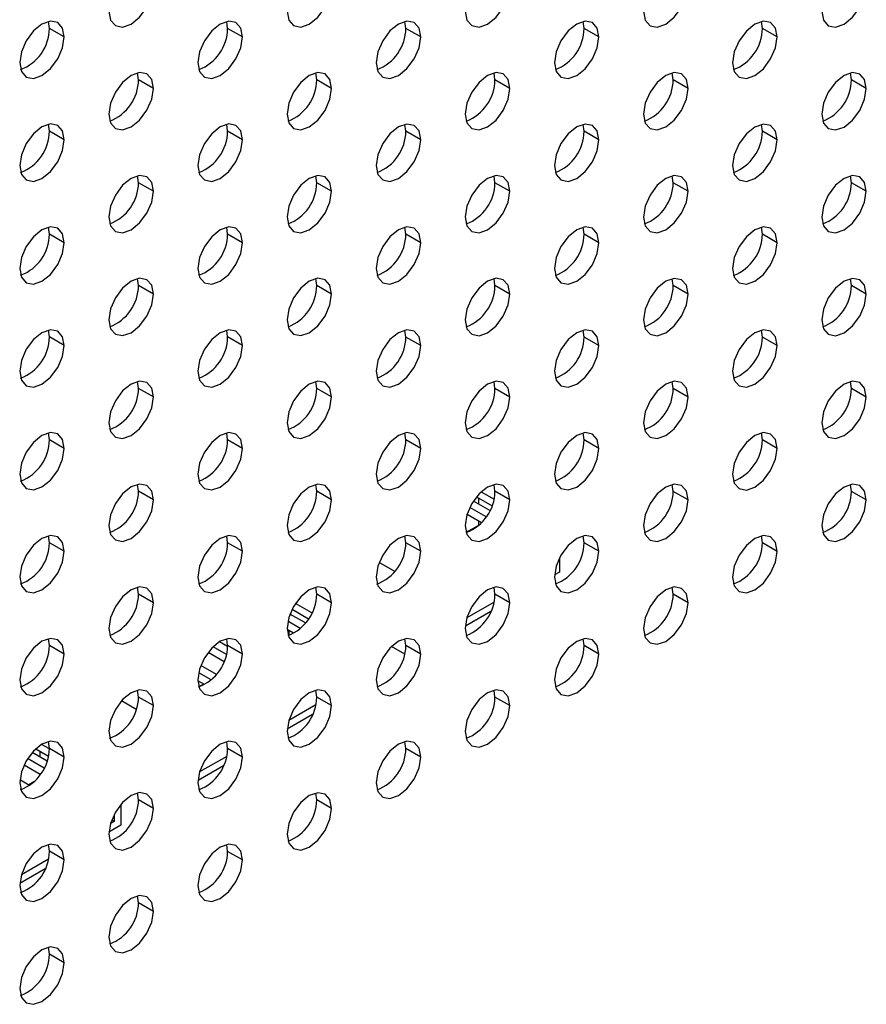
# Model space of a CAD drawing. Header units: millimetres. Extents: x 0 to 1118, y 0 to 864.
# Tile 387 of 438: x 1032.37 to 1036.4, y 671.23 to 675.92. Entities that reach past the tile are written whole.
import ezdxf

# ---------------------------------------------------------------- set-up
doc = ezdxf.new("R2010")
doc.units = ezdxf.units.MM

msp = doc.modelspace()

# ---------------------------------------------------------------- linework, layer by layer
at = {"color": 7, "linetype": 'Continuous', "lineweight": 25}
for p, q in [((1032.5092, 675.8801), (1032.5046, 675.913)), ((1033.3577, 675.88), (1033.3531, 675.9129)), ((1034.2062, 675.8799), (1034.2016, 675.9128)), ((1035.0547, 675.8798), (1035.0502, 675.9127)), ((1035.9033, 675.8797), (1035.8987, 675.9127)), ((1032.5799, 675.8392), (1032.5092, 675.8801)), ((1033.4284, 675.8392), (1033.3577, 675.88)), ((1034.2769, 675.8391), (1034.2062, 675.8799)), ((1035.1255, 675.839), (1035.0547, 675.8798)), ((1035.974, 675.8389), (1035.9033, 675.8797)), ((1032.9334, 675.6351), (1032.9289, 675.668)), ((1033.0041, 675.5942), (1032.9334, 675.6351)), ((1033.782, 675.635), (1033.7774, 675.6679)), ((1033.8527, 675.5942), (1033.782, 675.635)), ((1034.6305, 675.6349), (1034.6259, 675.6678)), ((1034.7012, 675.5941), (1034.6305, 675.6349)), ((1035.479, 675.6348), (1035.4744, 675.6677)), ((1035.5497, 675.594), (1035.479, 675.6348)), ((1036.3275, 675.6347), (1036.323, 675.6677)), ((1036.3982, 675.5939), (1036.3275, 675.6347)), ((1032.5092, 675.3901), (1032.5046, 675.4231)), ((1032.5799, 675.3493), (1032.5092, 675.3901)), ((1033.3577, 675.3901), (1033.3531, 675.423)), ((1033.4284, 675.3492), (1033.3577, 675.3901)), ((1034.2062, 675.39), (1034.2016, 675.4229)), ((1034.2769, 675.3492), (1034.2062, 675.39)), ((1035.0547, 675.3899), (1035.0502, 675.4228)), ((1035.1255, 675.3491), (1035.0547, 675.3899)), ((1035.9033, 675.3898), (1035.8987, 675.4227)), ((1035.974, 675.349), (1035.9033, 675.3898)), ((1032.9334, 675.1451), (1032.9289, 675.1781)), ((1033.782, 675.1451), (1033.7774, 675.178)), ((1034.6305, 675.145), (1034.6259, 675.1779)), ((1035.479, 675.1449), (1035.4744, 675.1778)), ((1036.3275, 675.1448), (1036.323, 675.1777)), ((1033.0041, 675.1043), (1032.9334, 675.1451)), ((1033.8527, 675.1042), (1033.782, 675.1451)), ((1034.7012, 675.1042), (1034.6305, 675.145)), ((1035.5497, 675.1041), (1035.479, 675.1449)), ((1036.3982, 675.104), (1036.3275, 675.1448)), ((1032.5092, 674.9002), (1032.5046, 674.9331)), ((1033.3577, 674.9001), (1033.3531, 674.9331)), ((1034.2062, 674.9), (1034.2016, 674.933)), ((1035.0547, 674.9), (1035.0502, 674.9329)), ((1035.9033, 674.8999), (1035.8987, 674.9328)), ((1032.5799, 674.8594), (1032.5092, 674.9002)), ((1033.4284, 674.8593), (1033.3577, 674.9001)), ((1034.2769, 674.8592), (1034.2062, 674.9)), ((1035.1255, 674.8591), (1035.0547, 674.9)), ((1035.974, 674.8591), (1035.9033, 674.8999)), ((1032.9334, 674.6552), (1032.9289, 674.6881)), ((1033.782, 674.6551), (1033.7774, 674.6881)), ((1034.6305, 674.655), (1034.6259, 674.688)), ((1035.479, 674.655), (1035.4744, 674.6879)), ((1036.3275, 674.6549), (1036.323, 674.6878)), ((1033.0041, 674.6144), (1032.9334, 674.6552)), ((1033.8527, 674.6143), (1033.782, 674.6551)), ((1034.7012, 674.6142), (1034.6305, 674.655)), ((1035.5497, 674.6141), (1035.479, 674.655)), ((1036.3982, 674.6141), (1036.3275, 674.6549)), ((1032.5092, 674.4103), (1032.5046, 674.4432)), ((1032.5799, 674.3695), (1032.5092, 674.4103)), ((1033.3577, 674.4102), (1033.3531, 674.4431)), ((1033.4284, 674.3694), (1033.3577, 674.4102)), ((1034.2062, 674.4101), (1034.2016, 674.4431)), ((1034.2769, 674.3693), (1034.2062, 674.4101)), ((1035.0547, 674.41), (1035.0502, 674.443)), ((1035.1255, 674.3692), (1035.0547, 674.41)), ((1035.9033, 674.41), (1035.8987, 674.4429)), ((1035.974, 674.3691), (1035.9033, 674.41)), ((1032.9334, 674.1653), (1032.9289, 674.1982)), ((1033.782, 674.1652), (1033.7774, 674.1981)), ((1034.6305, 674.1651), (1034.6259, 674.1981)), ((1035.479, 674.165), (1035.4744, 674.198)), ((1036.3275, 674.165), (1036.323, 674.1979)), ((1033.0041, 674.1245), (1032.9334, 674.1653)), ((1033.8527, 674.1244), (1033.782, 674.1652)), ((1034.7012, 674.1243), (1034.6305, 674.1651)), ((1035.5497, 674.1242), (1035.479, 674.165)), ((1036.3982, 674.1241), (1036.3275, 674.165)), ((1032.5092, 673.9204), (1032.5046, 673.9533)), ((1033.3577, 673.9203), (1033.3531, 673.9532)), ((1034.2062, 673.9202), (1034.2016, 673.9531)), ((1035.0547, 673.9201), (1035.0502, 673.9531)), ((1035.9033, 673.92), (1035.8987, 673.953)), ((1032.5799, 673.8795), (1032.5092, 673.9204)), ((1033.4284, 673.8795), (1033.3577, 673.9203)), ((1034.2769, 673.8794), (1034.2062, 673.9202)), ((1035.1255, 673.8793), (1035.0547, 673.9201)), ((1035.974, 673.8792), (1035.9033, 673.92)), ((1032.9334, 673.6754), (1032.9289, 673.7083)), ((1033.782, 673.6753), (1033.7774, 673.7082)), ((1034.6305, 673.6752), (1034.6259, 673.7081)), ((1035.479, 673.6751), (1035.4744, 673.708)), ((1036.3275, 673.675), (1036.323, 673.708)), ((1033.0041, 673.6345), (1032.9334, 673.6754)), ((1033.8527, 673.6345), (1033.782, 673.6753)), ((1034.5648, 673.673), (1034.6261, 673.6376)), ((1034.7012, 673.6344), (1034.6305, 673.6752)), ((1035.5497, 673.6343), (1035.479, 673.6751)), ((1036.3982, 673.6342), (1036.3275, 673.675)), ((1034.6064, 673.5836), (1034.5279, 673.629)), ((1034.5425, 673.6491), (1034.6165, 673.6064)), ((1034.5517, 673.6438), (1034.5517, 673.6152)), ((1034.566, 673.5253), (1034.4976, 673.5648)), ((1034.5884, 673.5532), (1034.5105, 673.5982)), ((1034.5517, 673.5336), (1034.5517, 673.5131)), ((1034.5013, 673.4811), (1034.4916, 673.4866)), ((1034.5517, 673.5131), (1034.4987, 673.4825)), ((1034.5517, 673.5131), (1034.5529, 673.5124)), ((1032.5092, 673.4304), (1032.5046, 673.4634)), ((1032.5799, 673.3896), (1032.5092, 673.4304)), ((1033.3577, 673.4304), (1033.3531, 673.4633)), ((1033.4284, 673.3895), (1033.3577, 673.4304)), ((1034.2062, 673.4303), (1034.2016, 673.4632)), ((1034.2769, 673.3895), (1034.2062, 673.4303)), ((1035.0547, 673.4302), (1035.0502, 673.4631)), ((1035.1255, 673.3894), (1035.0547, 673.4302)), ((1035.9033, 673.4301), (1035.8987, 673.463)), ((1035.974, 673.3893), (1035.9033, 673.4301)), ((1034.1535, 673.294), (1034.0792, 673.3369)), ((1034.9371, 673.3579), (1034.9371, 673.2907)), ((1034.9371, 673.2907), (1034.9137, 673.2772)), ((1032.9334, 673.1854), (1032.9289, 673.2184)), ((1033.782, 673.1854), (1033.7774, 673.2183)), ((1034.6305, 673.1853), (1034.6259, 673.2182)), ((1035.479, 673.1852), (1035.4744, 673.2181)), ((1033.0041, 673.1446), (1032.9334, 673.1854)), ((1033.759, 673.096), (1033.6807, 673.1412)), ((1033.8527, 673.1445), (1033.782, 673.1854)), ((1034.6261, 673.1479), (1034.4971, 673.0734)), ((1034.7012, 673.1445), (1034.6305, 673.1853)), ((1035.5497, 673.1444), (1035.479, 673.1852)), ((1033.6646, 673.1137), (1033.7432, 673.0683)), ((1034.6105, 673.1021), (1034.4894, 673.0322)), ((1033.7035, 673.0218), (1033.6442, 673.0561)), ((1033.7285, 673.0482), (1033.6545, 673.0909)), ((1033.6717, 672.9993), (1033.6406, 673.0173)), ((1033.6492, 673.0124), (1033.6492, 672.9919)), ((1032.5092, 672.9405), (1032.5046, 672.9734)), ((1033.3576, 672.9358), (1033.3183, 672.9585)), ((1033.3577, 672.9404), (1033.3531, 672.9734)), ((1033.6492, 672.9919), (1033.645, 672.9895)), ((1033.6492, 672.9919), (1033.6512, 672.9908)), ((1034.2062, 672.9404), (1034.2016, 672.9733)), ((1035.0547, 672.9403), (1035.0502, 672.9732)), ((1032.5799, 672.8997), (1032.5092, 672.9405)), ((1033.3406, 672.8639), (1033.2646, 672.9078)), ((1033.3521, 672.8981), (1033.2885, 672.9349)), ((1033.4284, 672.8996), (1033.3577, 672.9404)), ((1034.201, 672.8992), (1034.1379, 672.9356)), ((1034.2769, 672.8995), (1034.2062, 672.9404)), ((1035.1255, 672.8995), (1035.0547, 672.9403)), ((1033.2793, 672.7769), (1033.2199, 672.8112)), ((1033.3043, 672.8033), (1033.2303, 672.846)), ((1033.2475, 672.7544), (1033.2164, 672.7724)), ((1032.9334, 672.6955), (1032.9289, 672.7284)), ((1033.2426, 672.7572), (1033.2207, 672.7446)), ((1033.782, 672.6954), (1033.7774, 672.7284)), ((1034.6305, 672.6953), (1034.6259, 672.7283)), ((1032.9227, 672.6358), (1032.8517, 672.6768)), ((1033.0041, 672.6547), (1032.9334, 672.6955)), ((1033.8527, 672.6546), (1033.782, 672.6954)), ((1034.7012, 672.6545), (1034.6305, 672.6953)), ((1033.7775, 672.6578), (1033.6485, 672.5834)), ((1033.7618, 672.612), (1033.6409, 672.5422)), ((1032.5092, 672.4506), (1032.5046, 672.4835)), ((1033.3577, 672.4505), (1033.3531, 672.4834)), ((1034.2062, 672.4504), (1034.2016, 672.4834)), ((1032.4446, 672.4494), (1032.5051, 672.4145)), ((1032.4638, 672.4383), (1032.4638, 672.4097)), ((1032.5092, 672.4489), (1032.4723, 672.4701)), ((1032.5799, 672.4098), (1032.5092, 672.4506)), ((1033.4284, 672.4097), (1033.3577, 672.4505)), ((1034.2769, 672.4096), (1034.2062, 672.4504)), ((1032.4841, 672.3571), (1032.4054, 672.4026)), ((1032.4981, 672.3899), (1032.4267, 672.4311)), ((1033.3533, 672.4129), (1033.2243, 672.3385)), ((1032.4659, 672.3269), (1032.3883, 672.3716)), ((1033.3376, 672.3671), (1033.2166, 672.2973)), ((1032.4151, 672.2746), (1032.3684, 672.3015)), ((1032.4638, 672.3281), (1032.4638, 672.3239)), ((1032.3772, 672.2556), (1032.371, 672.2592)), ((1032.4352, 672.2911), (1032.4108, 672.277)), ((1032.9334, 672.2056), (1032.9289, 672.2385)), ((1033.0041, 672.1648), (1032.9334, 672.2056)), ((1033.782, 672.2055), (1033.7774, 672.2384)), ((1033.8527, 672.1647), (1033.782, 672.2055)), ((1032.8491, 672.184), (1032.8491, 672.0852)), ((1032.8056, 672.1103), (1032.8173, 672.1035)), ((1032.8173, 672.1363), (1032.8173, 672.1035)), ((1032.8491, 672.0852), (1032.7923, 672.0524)), ((1032.8173, 672.1035), (1032.8, 672.0935)), ((1032.5092, 671.9607), (1032.5046, 671.9936)), ((1033.3577, 671.9606), (1033.3531, 671.9935)), ((1032.5047, 671.9231), (1032.3757, 671.8486)), ((1032.5799, 671.9198), (1032.5092, 671.9607)), ((1033.4284, 671.9198), (1033.3577, 671.9606)), ((1032.489, 671.8773), (1032.3681, 671.8075)), ((1032.9334, 671.7157), (1032.9289, 671.7486)), ((1033.0041, 671.6748), (1032.9334, 671.7157)), ((1032.5092, 671.4707), (1032.5046, 671.5037)), ((1032.5799, 671.4299), (1032.5092, 671.4707))]:
    msp.add_line(p, q, dxfattribs=at)
at = {"color": 7, "linetype": 'Continuous', "lineweight": 25, "flags": 128}
for points in [[(1032.792, 675.9617), (1032.8001, 675.9195), (1032.8231, 675.893), (1032.8575, 675.8863), (1032.8981, 675.9004), (1032.9387, 675.9332), (1032.9731, 675.9796), (1032.9961, 676.0326), (1033.0041, 676.0842)], [(1033.6405, 675.9616), (1033.6486, 675.9194), (1033.6716, 675.8929), (1033.706, 675.8863), (1033.7466, 675.9004), (1033.7872, 675.9331), (1033.8216, 675.9795), (1033.8446, 676.0325), (1033.8527, 676.0841)], [(1034.4891, 675.9615), (1034.4971, 675.9193), (1034.5201, 675.8929), (1034.5545, 675.8862), (1034.5951, 675.9003), (1034.6357, 675.933), (1034.6701, 675.9795), (1034.6931, 676.0325), (1034.7012, 676.084)], [(1035.3376, 675.9615), (1035.3457, 675.9192), (1035.3687, 675.8928), (1035.4031, 675.8861), (1035.4437, 675.9002), (1035.4842, 675.933), (1035.5187, 675.9794), (1035.5416, 676.0324), (1035.5497, 676.0839)], [(1036.1861, 675.9614), (1036.1942, 675.9192), (1036.2172, 675.8927), (1036.2516, 675.886), (1036.2922, 675.9001), (1036.3328, 675.9329), (1036.3672, 675.9793), (1036.3902, 676.0323), (1036.3982, 676.0838)], [(1032.5799, 675.8392), (1032.5718, 675.8814), (1032.5488, 675.9079), (1032.5144, 675.9146), (1032.4738, 675.9005), (1032.4332, 675.8677), (1032.3988, 675.8213), (1032.3758, 675.7683), (1032.3677, 675.7168)], [(1033.4284, 675.8392), (1033.4203, 675.8814), (1033.3973, 675.9078), (1033.3629, 675.9145), (1033.3223, 675.9004), (1033.2817, 675.8677), (1033.2473, 675.8212), (1033.2243, 675.7682), (1033.2163, 675.7167)], [(1034.2769, 675.8391), (1034.2689, 675.8813), (1034.2459, 675.9078), (1034.2115, 675.9144), (1034.1709, 675.9003), (1034.1303, 675.8676), (1034.0959, 675.8212), (1034.0729, 675.7681), (1034.0648, 675.7166)], [(1035.1255, 675.839), (1035.1174, 675.8812), (1035.0944, 675.9077), (1035.06, 675.9144), (1035.0194, 675.9002), (1034.9788, 675.8675), (1034.9444, 675.8211), (1034.9214, 675.7681), (1034.9133, 675.7165)], [(1035.974, 675.8389), (1035.9659, 675.8811), (1035.9429, 675.9076), (1035.9085, 675.9143), (1035.8679, 675.9002), (1035.8273, 675.8674), (1035.7929, 675.821), (1035.7699, 675.768), (1035.7619, 675.7165)], [(1032.3677, 675.7168), (1032.3758, 675.6746), (1032.3988, 675.6481), (1032.4332, 675.6414), (1032.4738, 675.6555), (1032.5144, 675.6883), (1032.5488, 675.7347), (1032.5718, 675.7877), (1032.5799, 675.8392)], [(1033.2163, 675.7167), (1033.2243, 675.6745), (1033.2473, 675.648), (1033.2817, 675.6413), (1033.3223, 675.6554), (1033.3629, 675.6882), (1033.3973, 675.7346), (1033.4203, 675.7876), (1033.4284, 675.8392)], [(1034.0648, 675.7166), (1034.0729, 675.6744), (1034.0959, 675.6479), (1034.1303, 675.6413), (1034.1709, 675.6554), (1034.2115, 675.6881), (1034.2459, 675.7345), (1034.2689, 675.7875), (1034.2769, 675.8391)], [(1034.9133, 675.7165), (1034.9214, 675.6743), (1034.9444, 675.6479), (1034.9788, 675.6412), (1035.0194, 675.6553), (1035.06, 675.688), (1035.0944, 675.7345), (1035.1174, 675.7875), (1035.1255, 675.839)], [(1035.7619, 675.7165), (1035.7699, 675.6742), (1035.7929, 675.6478), (1035.8273, 675.6411), (1035.8679, 675.6552), (1035.9085, 675.688), (1035.9429, 675.7344), (1035.9659, 675.7874), (1035.974, 675.8389)], [(1033.0041, 675.5942), (1032.9961, 675.6364), (1032.9731, 675.6629), (1032.9387, 675.6696), (1032.8981, 675.6555), (1032.8575, 675.6227), (1032.8231, 675.5763), (1032.8001, 675.5233), (1032.792, 675.4718)], [(1033.8527, 675.5942), (1033.8446, 675.6364), (1033.8216, 675.6628), (1033.7872, 675.6695), (1033.7466, 675.6554), (1033.706, 675.6227), (1033.6716, 675.5762), (1033.6486, 675.5232), (1033.6405, 675.4717)], [(1034.7012, 675.5941), (1034.6931, 675.6363), (1034.6701, 675.6627), (1034.6357, 675.6694), (1034.5951, 675.6553), (1034.5545, 675.6226), (1034.5201, 675.5762), (1034.4971, 675.5231), (1034.4891, 675.4716)], [(1035.5497, 675.594), (1035.5416, 675.6362), (1035.5187, 675.6627), (1035.4842, 675.6694), (1035.4437, 675.6552), (1035.4031, 675.6225), (1035.3687, 675.5761), (1035.3457, 675.5231), (1035.3376, 675.4715)], [(1036.3982, 675.5939), (1036.3902, 675.6361), (1036.3672, 675.6626), (1036.3328, 675.6693), (1036.2922, 675.6552), (1036.2516, 675.6224), (1036.2172, 675.576), (1036.1942, 675.523), (1036.1861, 675.4715)], [(1032.792, 675.4718), (1032.8001, 675.4296), (1032.8231, 675.4031), (1032.8575, 675.3964), (1032.8981, 675.4105), (1032.9387, 675.4433), (1032.9731, 675.4897), (1032.9961, 675.5427), (1033.0041, 675.5942)], [(1033.6405, 675.4717), (1033.6486, 675.4295), (1033.6716, 675.403), (1033.706, 675.3963), (1033.7466, 675.4104), (1033.7872, 675.4432), (1033.8216, 675.4896), (1033.8446, 675.5426), (1033.8527, 675.5942)], [(1034.4891, 675.4716), (1034.4971, 675.4294), (1034.5201, 675.4029), (1034.5545, 675.3963), (1034.5951, 675.4104), (1034.6357, 675.4431), (1034.6701, 675.4895), (1034.6931, 675.5425), (1034.7012, 675.5941)], [(1035.3376, 675.4715), (1035.3457, 675.4293), (1035.3687, 675.4029), (1035.4031, 675.3962), (1035.4437, 675.4103), (1035.4842, 675.443), (1035.5187, 675.4895), (1035.5416, 675.5425), (1035.5497, 675.594)], [(1036.1861, 675.4715), (1036.1942, 675.4292), (1036.2172, 675.4028), (1036.2516, 675.3961), (1036.2922, 675.4102), (1036.3328, 675.443), (1036.3672, 675.4894), (1036.3902, 675.5424), (1036.3982, 675.5939)], [(1032.5799, 675.3493), (1032.5718, 675.3915), (1032.5488, 675.418), (1032.5144, 675.4247), (1032.4738, 675.4106), (1032.4332, 675.3778), (1032.3988, 675.3314), (1032.3758, 675.2784), (1032.3677, 675.2269)], [(1033.4284, 675.3492), (1033.4203, 675.3914), (1033.3973, 675.4179), (1033.3629, 675.4246), (1033.3223, 675.4105), (1033.2817, 675.3777), (1033.2473, 675.3313), (1033.2243, 675.2783), (1033.2163, 675.2268)], [(1034.2769, 675.3492), (1034.2689, 675.3914), (1034.2459, 675.4178), (1034.2115, 675.4245), (1034.1709, 675.4104), (1034.1303, 675.3776), (1034.0959, 675.3312), (1034.0729, 675.2782), (1034.0648, 675.2267)], [(1035.1255, 675.3491), (1035.1174, 675.3913), (1035.0944, 675.4177), (1035.06, 675.4244), (1035.0194, 675.4103), (1034.9788, 675.3776), (1034.9444, 675.3312), (1034.9214, 675.2781), (1034.9133, 675.2266)], [(1035.974, 675.349), (1035.9659, 675.3912), (1035.9429, 675.4177), (1035.9085, 675.4244), (1035.8679, 675.4102), (1035.8273, 675.3775), (1035.7929, 675.3311), (1035.7699, 675.2781), (1035.7619, 675.2265)], [(1032.3677, 675.2269), (1032.3758, 675.1846), (1032.3988, 675.1582), (1032.4332, 675.1515), (1032.4738, 675.1656), (1032.5144, 675.1984), (1032.5488, 675.2448), (1032.5718, 675.2978), (1032.5799, 675.3493)], [(1033.2163, 675.2268), (1033.2243, 675.1846), (1033.2473, 675.1581), (1033.2817, 675.1514), (1033.3223, 675.1655), (1033.3629, 675.1983), (1033.3973, 675.2447), (1033.4203, 675.2977), (1033.4284, 675.3492)], [(1034.0648, 675.2267), (1034.0729, 675.1845), (1034.0959, 675.158), (1034.1303, 675.1513), (1034.1709, 675.1654), (1034.2115, 675.1982), (1034.2459, 675.2446), (1034.2689, 675.2976), (1034.2769, 675.3492)], [(1034.9133, 675.2266), (1034.9214, 675.1844), (1034.9444, 675.1579), (1034.9788, 675.1513), (1035.0194, 675.1654), (1035.06, 675.1981), (1035.0944, 675.2445), (1035.1174, 675.2975), (1035.1255, 675.3491)], [(1035.7619, 675.2265), (1035.7699, 675.1843), (1035.7929, 675.1579), (1035.8273, 675.1512), (1035.8679, 675.1653), (1035.9085, 675.198), (1035.9429, 675.2445), (1035.9659, 675.2975), (1035.974, 675.349)], [(1033.0041, 675.1043), (1032.9961, 675.1465), (1032.9731, 675.173), (1032.9387, 675.1797), (1032.8981, 675.1656), (1032.8575, 675.1328), (1032.8231, 675.0864), (1032.8001, 675.0334), (1032.792, 674.9818)], [(1033.8527, 675.1042), (1033.8446, 675.1464), (1033.8216, 675.1729), (1033.7872, 675.1796), (1033.7466, 675.1655), (1033.706, 675.1327), (1033.6716, 675.0863), (1033.6486, 675.0333), (1033.6405, 674.9818)], [(1034.7012, 675.1042), (1034.6931, 675.1464), (1034.6701, 675.1728), (1034.6357, 675.1795), (1034.5951, 675.1654), (1034.5545, 675.1326), (1034.5201, 675.0862), (1034.4971, 675.0332), (1034.4891, 674.9817)], [(1035.5497, 675.1041), (1035.5416, 675.1463), (1035.5187, 675.1727), (1035.4842, 675.1794), (1035.4437, 675.1653), (1035.4031, 675.1326), (1035.3687, 675.0862), (1035.3457, 675.0331), (1035.3376, 674.9816)], [(1036.3982, 675.104), (1036.3902, 675.1462), (1036.3672, 675.1727), (1036.3328, 675.1794), (1036.2922, 675.1652), (1036.2516, 675.1325), (1036.2172, 675.0861), (1036.1942, 675.0331), (1036.1861, 674.9815)], [(1032.792, 674.9818), (1032.8001, 674.9396), (1032.8231, 674.9132), (1032.8575, 674.9065), (1032.8981, 674.9206), (1032.9387, 674.9534), (1032.9731, 674.9998), (1032.9961, 675.0528), (1033.0041, 675.1043)], [(1033.6405, 674.9818), (1033.6486, 674.9396), (1033.6716, 674.9131), (1033.706, 674.9064), (1033.7466, 674.9205), (1033.7872, 674.9533), (1033.8216, 674.9997), (1033.8446, 675.0527), (1033.8527, 675.1042)], [(1034.4891, 674.9817), (1034.4971, 674.9395), (1034.5201, 674.913), (1034.5545, 674.9063), (1034.5951, 674.9204), (1034.6357, 674.9532), (1034.6701, 674.9996), (1034.6931, 675.0526), (1034.7012, 675.1042)], [(1035.3376, 674.9816), (1035.3457, 674.9394), (1035.3687, 674.9129), (1035.4031, 674.9063), (1035.4437, 674.9204), (1035.4842, 674.9531), (1035.5187, 674.9995), (1035.5416, 675.0525), (1035.5497, 675.1041)], [(1036.1861, 674.9815), (1036.1942, 674.9393), (1036.2172, 674.9129), (1036.2516, 674.9062), (1036.2922, 674.9203), (1036.3328, 674.953), (1036.3672, 674.9995), (1036.3902, 675.0525), (1036.3982, 675.104)], [(1032.5799, 674.8594), (1032.5718, 674.9016), (1032.5488, 674.9281), (1032.5144, 674.9347), (1032.4738, 674.9206), (1032.4332, 674.8879), (1032.3988, 674.8415), (1032.3758, 674.7885), (1032.3677, 674.7369)], [(1033.4284, 674.8593), (1033.4203, 674.9015), (1033.3973, 674.928), (1033.3629, 674.9347), (1033.3223, 674.9206), (1033.2817, 674.8878), (1033.2473, 674.8414), (1033.2243, 674.7884), (1033.2163, 674.7368)], [(1034.2769, 674.8592), (1034.2689, 674.9014), (1034.2459, 674.9279), (1034.2115, 674.9346), (1034.1709, 674.9205), (1034.1303, 674.8877), (1034.0959, 674.8413), (1034.0729, 674.7883), (1034.0648, 674.7368)], [(1035.1255, 674.8591), (1035.1174, 674.9014), (1035.0944, 674.9278), (1035.06, 674.9345), (1035.0194, 674.9204), (1034.9788, 674.8876), (1034.9444, 674.8412), (1034.9214, 674.7882), (1034.9133, 674.7367)], [(1035.974, 674.8591), (1035.9659, 674.9013), (1035.9429, 674.9277), (1035.9085, 674.9344), (1035.8679, 674.9203), (1035.8273, 674.8876), (1035.7929, 674.8411), (1035.7699, 674.7881), (1035.7619, 674.7366)], [(1032.3677, 674.7369), (1032.3758, 674.6947), (1032.3988, 674.6683), (1032.4332, 674.6616), (1032.4738, 674.6757), (1032.5144, 674.7084), (1032.5488, 674.7548), (1032.5718, 674.8079), (1032.5799, 674.8594)], [(1033.2163, 674.7368), (1033.2243, 674.6946), (1033.2473, 674.6682), (1033.2817, 674.6615), (1033.3223, 674.6756), (1033.3629, 674.7084), (1033.3973, 674.7548), (1033.4203, 674.8078), (1033.4284, 674.8593)], [(1034.0648, 674.7368), (1034.0729, 674.6946), (1034.0959, 674.6681), (1034.1303, 674.6614), (1034.1709, 674.6755), (1034.2115, 674.7083), (1034.2459, 674.7547), (1034.2689, 674.8077), (1034.2769, 674.8592)], [(1034.9133, 674.7367), (1034.9214, 674.6945), (1034.9444, 674.668), (1034.9788, 674.6613), (1035.0194, 674.6754), (1035.06, 674.7082), (1035.0944, 674.7546), (1035.1174, 674.8076), (1035.1255, 674.8591)], [(1035.7619, 674.7366), (1035.7699, 674.6944), (1035.7929, 674.6679), (1035.8273, 674.6612), (1035.8679, 674.6754), (1035.9085, 674.7081), (1035.9429, 674.7545), (1035.9659, 674.8075), (1035.974, 674.8591)], [(1033.0041, 674.6144), (1032.9961, 674.6566), (1032.9731, 674.6831), (1032.9387, 674.6897), (1032.8981, 674.6756), (1032.8575, 674.6429), (1032.8231, 674.5965), (1032.8001, 674.5435), (1032.792, 674.4919)], [(1033.8527, 674.6143), (1033.8446, 674.6565), (1033.8216, 674.683), (1033.7872, 674.6897), (1033.7466, 674.6756), (1033.706, 674.6428), (1033.6716, 674.5964), (1033.6486, 674.5434), (1033.6405, 674.4918)], [(1034.7012, 674.6142), (1034.6931, 674.6564), (1034.6701, 674.6829), (1034.6357, 674.6896), (1034.5951, 674.6755), (1034.5545, 674.6427), (1034.5201, 674.5963), (1034.4971, 674.5433), (1034.4891, 674.4918)], [(1035.5497, 674.6141), (1035.5416, 674.6564), (1035.5187, 674.6828), (1035.4842, 674.6895), (1035.4437, 674.6754), (1035.4031, 674.6426), (1035.3687, 674.5962), (1035.3457, 674.5432), (1035.3376, 674.4917)], [(1036.3982, 674.6141), (1036.3902, 674.6563), (1036.3672, 674.6827), (1036.3328, 674.6894), (1036.2922, 674.6753), (1036.2516, 674.6426), (1036.2172, 674.5961), (1036.1942, 674.5431), (1036.1861, 674.4916)], [(1032.792, 674.4919), (1032.8001, 674.4497), (1032.8231, 674.4233), (1032.8575, 674.4166), (1032.8981, 674.4307), (1032.9387, 674.4634), (1032.9731, 674.5098), (1032.9961, 674.5629), (1033.0041, 674.6144)], [(1033.6405, 674.4918), (1033.6486, 674.4496), (1033.6716, 674.4232), (1033.706, 674.4165), (1033.7466, 674.4306), (1033.7872, 674.4634), (1033.8216, 674.5098), (1033.8446, 674.5628), (1033.8527, 674.6143)], [(1034.4891, 674.4918), (1034.4971, 674.4496), (1034.5201, 674.4231), (1034.5545, 674.4164), (1034.5951, 674.4305), (1034.6357, 674.4633), (1034.6701, 674.5097), (1034.6931, 674.5627), (1034.7012, 674.6142)], [(1035.3376, 674.4917), (1035.3457, 674.4495), (1035.3687, 674.423), (1035.4031, 674.4163), (1035.4437, 674.4304), (1035.4842, 674.4632), (1035.5187, 674.5096), (1035.5416, 674.5626), (1035.5497, 674.6141)], [(1036.1861, 674.4916), (1036.1942, 674.4494), (1036.2172, 674.4229), (1036.2516, 674.4162), (1036.2922, 674.4304), (1036.3328, 674.4631), (1036.3672, 674.5095), (1036.3902, 674.5625), (1036.3982, 674.6141)], [(1032.5799, 674.3695), (1032.5718, 674.4117), (1032.5488, 674.4381), (1032.5144, 674.4448), (1032.4738, 674.4307), (1032.4332, 674.398), (1032.3988, 674.3515), (1032.3758, 674.2985), (1032.3677, 674.247)], [(1033.4284, 674.3694), (1033.4203, 674.4116), (1033.3973, 674.4381), (1033.3629, 674.4447), (1033.3223, 674.4306), (1033.2817, 674.3979), (1033.2473, 674.3515), (1033.2243, 674.2985), (1033.2163, 674.2469)], [(1034.2769, 674.3693), (1034.2689, 674.4115), (1034.2459, 674.438), (1034.2115, 674.4447), (1034.1709, 674.4306), (1034.1303, 674.3978), (1034.0959, 674.3514), (1034.0729, 674.2984), (1034.0648, 674.2468)], [(1035.1255, 674.3692), (1035.1174, 674.4114), (1035.0944, 674.4379), (1035.06, 674.4446), (1035.0194, 674.4305), (1034.9788, 674.3977), (1034.9444, 674.3513), (1034.9214, 674.2983), (1034.9133, 674.2468)], [(1035.974, 674.3691), (1035.9659, 674.4114), (1035.9429, 674.4378), (1035.9085, 674.4445), (1035.8679, 674.4304), (1035.8273, 674.3976), (1035.7929, 674.3512), (1035.7699, 674.2982), (1035.7619, 674.2467)], [(1032.3677, 674.247), (1032.3758, 674.2048), (1032.3988, 674.1783), (1032.4332, 674.1716), (1032.4738, 674.1858), (1032.5144, 674.2185), (1032.5488, 674.2649), (1032.5718, 674.3179), (1032.5799, 674.3695)], [(1033.2163, 674.2469), (1033.2243, 674.2047), (1033.2473, 674.1782), (1033.2817, 674.1716), (1033.3223, 674.1857), (1033.3629, 674.2184), (1033.3973, 674.2648), (1033.4203, 674.3179), (1033.4284, 674.3694)], [(1034.0648, 674.2468), (1034.0729, 674.2046), (1034.0959, 674.1782), (1034.1303, 674.1715), (1034.1709, 674.1856), (1034.2115, 674.2183), (1034.2459, 674.2648), (1034.2689, 674.3178), (1034.2769, 674.3693)], [(1034.9133, 674.2468), (1034.9214, 674.2046), (1034.9444, 674.1781), (1034.9788, 674.1714), (1035.0194, 674.1855), (1035.06, 674.2183), (1035.0944, 674.2647), (1035.1174, 674.3177), (1035.1255, 674.3692)], [(1035.7619, 674.2467), (1035.7699, 674.2045), (1035.7929, 674.178), (1035.8273, 674.1713), (1035.8679, 674.1854), (1035.9085, 674.2182), (1035.9429, 674.2646), (1035.9659, 674.3176), (1035.974, 674.3691)], [(1033.0041, 674.1245), (1032.9961, 674.1667), (1032.9731, 674.1931), (1032.9387, 674.1998), (1032.8981, 674.1857), (1032.8575, 674.153), (1032.8231, 674.1065), (1032.8001, 674.0535), (1032.792, 674.002)], [(1033.8527, 674.1244), (1033.8446, 674.1666), (1033.8216, 674.1931), (1033.7872, 674.1997), (1033.7466, 674.1856), (1033.706, 674.1529), (1033.6716, 674.1065), (1033.6486, 674.0535), (1033.6405, 674.0019)], [(1034.7012, 674.1243), (1034.6931, 674.1665), (1034.6701, 674.193), (1034.6357, 674.1997), (1034.5951, 674.1856), (1034.5545, 674.1528), (1034.5201, 674.1064), (1034.4971, 674.0534), (1034.4891, 674.0018)], [(1035.5497, 674.1242), (1035.5416, 674.1664), (1035.5187, 674.1929), (1035.4842, 674.1996), (1035.4437, 674.1855), (1035.4031, 674.1527), (1035.3687, 674.1063), (1035.3457, 674.0533), (1035.3376, 674.0018)], [(1036.3982, 674.1241), (1036.3902, 674.1664), (1036.3672, 674.1928), (1036.3328, 674.1995), (1036.2922, 674.1854), (1036.2516, 674.1526), (1036.2172, 674.1062), (1036.1942, 674.0532), (1036.1861, 674.0017)], [(1032.792, 674.002), (1032.8001, 673.9598), (1032.8231, 673.9333), (1032.8575, 673.9266), (1032.8981, 673.9408), (1032.9387, 673.9735), (1032.9731, 674.0199), (1032.9961, 674.0729), (1033.0041, 674.1245)], [(1033.6405, 674.0019), (1033.6486, 673.9597), (1033.6716, 673.9332), (1033.706, 673.9266), (1033.7466, 673.9407), (1033.7872, 673.9734), (1033.8216, 674.0198), (1033.8446, 674.0728), (1033.8527, 674.1244)], [(1034.4891, 674.0018), (1034.4971, 673.9596), (1034.5201, 673.9332), (1034.5545, 673.9265), (1034.5951, 673.9406), (1034.6357, 673.9733), (1034.6701, 674.0198), (1034.6931, 674.0728), (1034.7012, 674.1243)], [(1035.3376, 674.0018), (1035.3457, 673.9596), (1035.3687, 673.9331), (1035.4031, 673.9264), (1035.4437, 673.9405), (1035.4842, 673.9733), (1035.5187, 674.0197), (1035.5416, 674.0727), (1035.5497, 674.1242)], [(1036.1861, 674.0017), (1036.1942, 673.9595), (1036.2172, 673.933), (1036.2516, 673.9263), (1036.2922, 673.9404), (1036.3328, 673.9732), (1036.3672, 674.0196), (1036.3902, 674.0726), (1036.3982, 674.1241)], [(1032.5799, 673.8795), (1032.5718, 673.9217), (1032.5488, 673.9482), (1032.5144, 673.9549), (1032.4738, 673.9408), (1032.4332, 673.908), (1032.3988, 673.8616), (1032.3758, 673.8086), (1032.3677, 673.7571)], [(1033.4284, 673.8795), (1033.4203, 673.9217), (1033.3973, 673.9481), (1033.3629, 673.9548), (1033.3223, 673.9407), (1033.2817, 673.908), (1033.2473, 673.8615), (1033.2243, 673.8085), (1033.2163, 673.757)], [(1034.2769, 673.8794), (1034.2689, 673.9216), (1034.2459, 673.9481), (1034.2115, 673.9547), (1034.1709, 673.9406), (1034.1303, 673.9079), (1034.0959, 673.8615), (1034.0729, 673.8085), (1034.0648, 673.7569)], [(1035.1255, 673.8793), (1035.1174, 673.9215), (1035.0944, 673.948), (1035.06, 673.9547), (1035.0194, 673.9406), (1034.9788, 673.9078), (1034.9444, 673.8614), (1034.9214, 673.8084), (1034.9133, 673.7568)], [(1035.974, 673.8792), (1035.9659, 673.9214), (1035.9429, 673.9479), (1035.9085, 673.9546), (1035.8679, 673.9405), (1035.8273, 673.9077), (1035.7929, 673.8613), (1035.7699, 673.8083), (1035.7619, 673.7568)], [(1032.3677, 673.7571), (1032.3758, 673.7149), (1032.3988, 673.6884), (1032.4332, 673.6817), (1032.4738, 673.6958), (1032.5144, 673.7286), (1032.5488, 673.775), (1032.5718, 673.828), (1032.5799, 673.8795)], [(1033.2163, 673.757), (1033.2243, 673.7148), (1033.2473, 673.6883), (1033.2817, 673.6816), (1033.3223, 673.6957), (1033.3629, 673.7285), (1033.3973, 673.7749), (1033.4203, 673.8279), (1033.4284, 673.8795)], [(1034.0648, 673.7569), (1034.0729, 673.7147), (1034.0959, 673.6882), (1034.1303, 673.6816), (1034.1709, 673.6957), (1034.2115, 673.7284), (1034.2459, 673.7748), (1034.2689, 673.8278), (1034.2769, 673.8794)], [(1034.9133, 673.7568), (1034.9214, 673.7146), (1034.9444, 673.6882), (1034.9788, 673.6815), (1035.0194, 673.6956), (1035.06, 673.7283), (1035.0944, 673.7748), (1035.1174, 673.8278), (1035.1255, 673.8793)], [(1035.7619, 673.7568), (1035.7699, 673.7145), (1035.7929, 673.6881), (1035.8273, 673.6814), (1035.8679, 673.6955), (1035.9085, 673.7283), (1035.9429, 673.7747), (1035.9659, 673.8277), (1035.974, 673.8792)], [(1033.0041, 673.6345), (1032.9961, 673.6767), (1032.9731, 673.7032), (1032.9387, 673.7099), (1032.8981, 673.6958), (1032.8575, 673.663), (1032.8231, 673.6166), (1032.8001, 673.5636), (1032.792, 673.5121)], [(1033.8527, 673.6345), (1033.8446, 673.6767), (1033.8216, 673.7031), (1033.7872, 673.7098), (1033.7466, 673.6957), (1033.706, 673.663), (1033.6716, 673.6165), (1033.6486, 673.5635), (1033.6405, 673.512)], [(1034.7012, 673.6344), (1034.6931, 673.6766), (1034.6701, 673.7031), (1034.6357, 673.7097), (1034.5951, 673.6956), (1034.5545, 673.6629), (1034.5201, 673.6165), (1034.4971, 673.5634), (1034.4891, 673.5119)], [(1035.5497, 673.6343), (1035.5416, 673.6765), (1035.5187, 673.703), (1035.4842, 673.7097), (1035.4437, 673.6955), (1035.4031, 673.6628), (1035.3687, 673.6164), (1035.3457, 673.5634), (1035.3376, 673.5118)], [(1036.3982, 673.6342), (1036.3902, 673.6764), (1036.3672, 673.7029), (1036.3328, 673.7096), (1036.2922, 673.6955), (1036.2516, 673.6627), (1036.2172, 673.6163), (1036.1942, 673.5633), (1036.1861, 673.5118)], [(1032.792, 673.5121), (1032.8001, 673.4699), (1032.8231, 673.4434), (1032.8575, 673.4367), (1032.8981, 673.4508), (1032.9387, 673.4836), (1032.9731, 673.53), (1032.9961, 673.583), (1033.0041, 673.6345)], [(1033.6405, 673.512), (1033.6486, 673.4698), (1033.6716, 673.4433), (1033.706, 673.4366), (1033.7466, 673.4507), (1033.7872, 673.4835), (1033.8216, 673.5299), (1033.8446, 673.5829), (1033.8527, 673.6345)], [(1034.4891, 673.5119), (1034.4971, 673.4697), (1034.5201, 673.4432), (1034.5545, 673.4366), (1034.5951, 673.4507), (1034.6357, 673.4834), (1034.6701, 673.5298), (1034.6931, 673.5828), (1034.7012, 673.6344)], [(1035.3376, 673.5118), (1035.3457, 673.4696), (1035.3687, 673.4432), (1035.4031, 673.4365), (1035.4437, 673.4506), (1035.4842, 673.4833), (1035.5187, 673.5298), (1035.5416, 673.5828), (1035.5497, 673.6343)], [(1036.1861, 673.5118), (1036.1942, 673.4695), (1036.2172, 673.4431), (1036.2516, 673.4364), (1036.2922, 673.4505), (1036.3328, 673.4833), (1036.3672, 673.5297), (1036.3902, 673.5827), (1036.3982, 673.6342)], [(1032.5799, 673.3896), (1032.5718, 673.4318), (1032.5488, 673.4583), (1032.5144, 673.465), (1032.4738, 673.4509), (1032.4332, 673.4181), (1032.3988, 673.3717), (1032.3758, 673.3187), (1032.3677, 673.2672)], [(1033.4284, 673.3895), (1033.4203, 673.4317), (1033.3973, 673.4582), (1033.3629, 673.4649), (1033.3223, 673.4508), (1033.2817, 673.418), (1033.2473, 673.3716), (1033.2243, 673.3186), (1033.2163, 673.2671)], [(1034.2769, 673.3895), (1034.2689, 673.4317), (1034.2459, 673.4581), (1034.2115, 673.4648), (1034.1709, 673.4507), (1034.1303, 673.418), (1034.0959, 673.3715), (1034.0729, 673.3185), (1034.0648, 673.267)], [(1035.1255, 673.3894), (1035.1174, 673.4316), (1035.0944, 673.458), (1035.06, 673.4647), (1035.0194, 673.4506), (1034.9788, 673.4179), (1034.9444, 673.3715), (1034.9214, 673.3184), (1034.9133, 673.2669)], [(1035.974, 673.3893), (1035.9659, 673.4315), (1035.9429, 673.458), (1035.9085, 673.4647), (1035.8679, 673.4505), (1035.8273, 673.4178), (1035.7929, 673.3714), (1035.7699, 673.3184), (1035.7619, 673.2668)], [(1032.3677, 673.2672), (1032.3758, 673.2249), (1032.3988, 673.1985), (1032.4332, 673.1918), (1032.4738, 673.2059), (1032.5144, 673.2387), (1032.5488, 673.2851), (1032.5718, 673.3381), (1032.5799, 673.3896)], [(1033.2163, 673.2671), (1033.2243, 673.2249), (1033.2473, 673.1984), (1033.2817, 673.1917), (1033.3223, 673.2058), (1033.3629, 673.2386), (1033.3973, 673.285), (1033.4203, 673.338), (1033.4284, 673.3895)], [(1034.0648, 673.267), (1034.0729, 673.2248), (1034.0959, 673.1983), (1034.1303, 673.1916), (1034.1709, 673.2057), (1034.2115, 673.2385), (1034.2459, 673.2849), (1034.2689, 673.3379), (1034.2769, 673.3895)], [(1034.9133, 673.2669), (1034.9214, 673.2247), (1034.9444, 673.1982), (1034.9788, 673.1916), (1035.0194, 673.2057), (1035.06, 673.2384), (1035.0944, 673.2848), (1035.1174, 673.3378), (1035.1255, 673.3894)], [(1035.7619, 673.2668), (1035.7699, 673.2246), (1035.7929, 673.1982), (1035.8273, 673.1915), (1035.8679, 673.2056), (1035.9085, 673.2383), (1035.9429, 673.2848), (1035.9659, 673.3378), (1035.974, 673.3893)], [(1033.0041, 673.1446), (1032.9961, 673.1868), (1032.9731, 673.2133), (1032.9387, 673.22), (1032.8981, 673.2059), (1032.8575, 673.1731), (1032.8231, 673.1267), (1032.8001, 673.0737), (1032.792, 673.0222)], [(1033.8527, 673.1445), (1033.8446, 673.1867), (1033.8216, 673.2132), (1033.7872, 673.2199), (1033.7466, 673.2058), (1033.706, 673.173), (1033.6716, 673.1266), (1033.6486, 673.0736), (1033.6405, 673.0221)], [(1034.7012, 673.1445), (1034.6931, 673.1867), (1034.6701, 673.2131), (1034.6357, 673.2198), (1034.5951, 673.2057), (1034.5545, 673.1729), (1034.5201, 673.1265), (1034.4971, 673.0735), (1034.4891, 673.022)], [(1035.5497, 673.1444), (1035.5416, 673.1866), (1035.5187, 673.213), (1035.4842, 673.2197), (1035.4437, 673.2056), (1035.4031, 673.1729), (1035.3687, 673.1265), (1035.3457, 673.0734), (1035.3376, 673.0219)], [(1032.792, 673.0222), (1032.8001, 672.9799), (1032.8231, 672.9535), (1032.8575, 672.9468), (1032.8981, 672.9609), (1032.9387, 672.9937), (1032.9731, 673.0401), (1032.9961, 673.0931), (1033.0041, 673.1446)], [(1033.6405, 673.0221), (1033.6486, 672.9799), (1033.6716, 672.9534), (1033.706, 672.9467), (1033.7466, 672.9608), (1033.7872, 672.9936), (1033.8216, 673.04), (1033.8446, 673.093), (1033.8527, 673.1445)], [(1034.4891, 673.022), (1034.4971, 672.9798), (1034.5201, 672.9533), (1034.5545, 672.9466), (1034.5951, 672.9607), (1034.6357, 672.9935), (1034.6701, 673.0399), (1034.6931, 673.0929), (1034.7012, 673.1445)], [(1035.3376, 673.0219), (1035.3457, 672.9797), (1035.3687, 672.9532), (1035.4031, 672.9466), (1035.4437, 672.9607), (1035.4842, 672.9934), (1035.5187, 673.0398), (1035.5416, 673.0928), (1035.5497, 673.1444)], [(1032.5799, 672.8997), (1032.5718, 672.9419), (1032.5488, 672.9684), (1032.5144, 672.975), (1032.4738, 672.9609), (1032.4332, 672.9282), (1032.3988, 672.8818), (1032.3758, 672.8288), (1032.3677, 672.7772)], [(1033.4284, 672.8996), (1033.4203, 672.9418), (1033.3973, 672.9683), (1033.3629, 672.975), (1033.3223, 672.9609), (1033.2817, 672.9281), (1033.2473, 672.8817), (1033.2243, 672.8287), (1033.2163, 672.7771)], [(1034.2769, 672.8995), (1034.2689, 672.9417), (1034.2459, 672.9682), (1034.2115, 672.9749), (1034.1709, 672.9608), (1034.1303, 672.928), (1034.0959, 672.8816), (1034.0729, 672.8286), (1034.0648, 672.7771)], [(1035.1255, 672.8995), (1035.1174, 672.9417), (1035.0944, 672.9681), (1035.06, 672.9748), (1035.0194, 672.9607), (1034.9788, 672.9279), (1034.9444, 672.8815), (1034.9214, 672.8285), (1034.9133, 672.777)], [(1032.3677, 672.7772), (1032.3758, 672.735), (1032.3988, 672.7086), (1032.4332, 672.7019), (1032.4738, 672.716), (1032.5144, 672.7487), (1032.5488, 672.7951), (1032.5718, 672.8482), (1032.5799, 672.8997)], [(1033.2163, 672.7771), (1033.2243, 672.7349), (1033.2473, 672.7085), (1033.2817, 672.7018), (1033.3223, 672.7159), (1033.3629, 672.7487), (1033.3973, 672.7951), (1033.4203, 672.8481), (1033.4284, 672.8996)], [(1034.0648, 672.7771), (1034.0729, 672.7349), (1034.0959, 672.7084), (1034.1303, 672.7017), (1034.1709, 672.7158), (1034.2115, 672.7486), (1034.2459, 672.795), (1034.2689, 672.848), (1034.2769, 672.8995)], [(1034.9133, 672.777), (1034.9214, 672.7348), (1034.9444, 672.7083), (1034.9788, 672.7016), (1035.0194, 672.7157), (1035.06, 672.7485), (1035.0944, 672.7949), (1035.1174, 672.8479), (1035.1255, 672.8995)], [(1033.0041, 672.6547), (1032.9961, 672.6969), (1032.9731, 672.7234), (1032.9387, 672.73), (1032.8981, 672.7159), (1032.8575, 672.6832), (1032.8231, 672.6368), (1032.8001, 672.5838), (1032.792, 672.5322)], [(1033.8527, 672.6546), (1033.8446, 672.6968), (1033.8216, 672.7233), (1033.7872, 672.73), (1033.7466, 672.7159), (1033.706, 672.6831), (1033.6716, 672.6367), (1033.6486, 672.5837), (1033.6405, 672.5321)], [(1034.7012, 672.6545), (1034.6931, 672.6967), (1034.6701, 672.7232), (1034.6357, 672.7299), (1034.5951, 672.7158), (1034.5545, 672.683), (1034.5201, 672.6366), (1034.4971, 672.5836), (1034.4891, 672.5321)], [(1032.792, 672.5322), (1032.8001, 672.49), (1032.8231, 672.4636), (1032.8575, 672.4569), (1032.8981, 672.471), (1032.9387, 672.5037), (1032.9731, 672.5501), (1032.9961, 672.6032), (1033.0041, 672.6547)], [(1033.6405, 672.5321), (1033.6486, 672.4899), (1033.6716, 672.4635), (1033.706, 672.4568), (1033.7466, 672.4709), (1033.7872, 672.5037), (1033.8216, 672.5501), (1033.8446, 672.6031), (1033.8527, 672.6546)], [(1034.4891, 672.5321), (1034.4971, 672.4899), (1034.5201, 672.4634), (1034.5545, 672.4567), (1034.5951, 672.4708), (1034.6357, 672.5036), (1034.6701, 672.55), (1034.6931, 672.603), (1034.7012, 672.6545)], [(1032.5799, 672.4098), (1032.5718, 672.452), (1032.5488, 672.4784), (1032.5144, 672.4851), (1032.4738, 672.471), (1032.4332, 672.4383), (1032.3988, 672.3918), (1032.3758, 672.3388), (1032.3677, 672.2873)], [(1033.4284, 672.4097), (1033.4203, 672.4519), (1033.3973, 672.4784), (1033.3629, 672.485), (1033.3223, 672.4709), (1033.2817, 672.4382), (1033.2473, 672.3918), (1033.2243, 672.3388), (1033.2163, 672.2872)], [(1034.2769, 672.4096), (1034.2689, 672.4518), (1034.2459, 672.4783), (1034.2115, 672.485), (1034.1709, 672.4709), (1034.1303, 672.4381), (1034.0959, 672.3917), (1034.0729, 672.3387), (1034.0648, 672.2871)], [(1032.3677, 672.2873), (1032.3758, 672.2451), (1032.3988, 672.2186), (1032.4332, 672.2119), (1032.4738, 672.2261), (1032.5144, 672.2588), (1032.5488, 672.3052), (1032.5718, 672.3582), (1032.5799, 672.4098)], [(1033.2163, 672.2872), (1033.2243, 672.245), (1033.2473, 672.2186), (1033.2817, 672.2119), (1033.3223, 672.226), (1033.3629, 672.2587), (1033.3973, 672.3051), (1033.4203, 672.3582), (1033.4284, 672.4097)], [(1034.0648, 672.2871), (1034.0729, 672.2449), (1034.0959, 672.2185), (1034.1303, 672.2118), (1034.1709, 672.2259), (1034.2115, 672.2587), (1034.2459, 672.3051), (1034.2689, 672.3581), (1034.2769, 672.4096)], [(1033.0041, 672.1648), (1032.9961, 672.207), (1032.9731, 672.2334), (1032.9387, 672.2401), (1032.8981, 672.226), (1032.8575, 672.1933), (1032.8231, 672.1468), (1032.8001, 672.0938), (1032.792, 672.0423)], [(1033.8527, 672.1647), (1033.8446, 672.2069), (1033.8216, 672.2334), (1033.7872, 672.24), (1033.7466, 672.2259), (1033.706, 672.1932), (1033.6716, 672.1468), (1033.6486, 672.0938), (1033.6405, 672.0422)], [(1032.792, 672.0423), (1032.8001, 672.0001), (1032.8231, 671.9736), (1032.8575, 671.9669), (1032.8981, 671.9811), (1032.9387, 672.0138), (1032.9731, 672.0602), (1032.9961, 672.1132), (1033.0041, 672.1648)], [(1033.6405, 672.0422), (1033.6486, 672), (1033.6716, 671.9735), (1033.706, 671.9669), (1033.7466, 671.981), (1033.7872, 672.0137), (1033.8216, 672.0601), (1033.8446, 672.1132), (1033.8527, 672.1647)], [(1032.5799, 671.9198), (1032.5718, 671.9621), (1032.5488, 671.9885), (1032.5144, 671.9952), (1032.4738, 671.9811), (1032.4332, 671.9483), (1032.3988, 671.9019), (1032.3758, 671.8489), (1032.3677, 671.7974)], [(1033.4284, 671.9198), (1033.4203, 671.962), (1033.3973, 671.9884), (1033.3629, 671.9951), (1033.3223, 671.981), (1033.2817, 671.9483), (1033.2473, 671.9018), (1033.2243, 671.8488), (1033.2163, 671.7973)], [(1032.3677, 671.7974), (1032.3758, 671.7552), (1032.3988, 671.7287), (1032.4332, 671.722), (1032.4738, 671.7361), (1032.5144, 671.7689), (1032.5488, 671.8153), (1032.5718, 671.8683), (1032.5799, 671.9198)], [(1033.2163, 671.7973), (1033.2243, 671.7551), (1033.2473, 671.7286), (1033.2817, 671.7219), (1033.3223, 671.7361), (1033.3629, 671.7688), (1033.3973, 671.8152), (1033.4203, 671.8682), (1033.4284, 671.9198)], [(1033.0041, 671.6748), (1032.9961, 671.717), (1032.9731, 671.7435), (1032.9387, 671.7502), (1032.8981, 671.7361), (1032.8575, 671.7033), (1032.8231, 671.6569), (1032.8001, 671.6039), (1032.792, 671.5524)], [(1032.792, 671.5524), (1032.8001, 671.5102), (1032.8231, 671.4837), (1032.8575, 671.477), (1032.8981, 671.4911), (1032.9387, 671.5239), (1032.9731, 671.5703), (1032.9961, 671.6233), (1033.0041, 671.6748)], [(1032.5799, 671.4299), (1032.5718, 671.4721), (1032.5488, 671.4986), (1032.5144, 671.5053), (1032.4738, 671.4912), (1032.4332, 671.4584), (1032.3988, 671.412), (1032.3758, 671.359), (1032.3677, 671.3075)], [(1032.3677, 671.3075), (1032.3758, 671.2652), (1032.3988, 671.2388), (1032.4332, 671.2321), (1032.4738, 671.2462), (1032.5144, 671.279), (1032.5488, 671.3254), (1032.5718, 671.3784), (1032.5799, 671.4299)]]:
    msp.add_lwpolyline(points, dxfattribs=at)
at = {"color": 7, "linetype": 'Continuous', "lineweight": 25}
for centre, radius, start, end in [((1032.2967, 675.8824), 0.2125, 290.8517, 359.3594), ((1033.1452, 675.8824), 0.2125, 290.8517, 359.3594), ((1033.9937, 675.8823), 0.2125, 290.8517, 359.3594), ((1034.8423, 675.8822), 0.2125, 290.8517, 359.3594), ((1035.6908, 675.8821), 0.2125, 290.8517, 359.3594), ((1032.7209, 675.6374), 0.2125, 290.8517, 359.3594), ((1033.5695, 675.6374), 0.2125, 290.8517, 359.3594), ((1034.418, 675.6373), 0.2125, 290.8517, 359.3594), ((1035.2665, 675.6372), 0.2125, 290.8517, 359.3594), ((1036.115, 675.6371), 0.2125, 290.8517, 359.3594), ((1032.2967, 675.3925), 0.2125, 290.8517, 359.3594), ((1033.1452, 675.3924), 0.2125, 290.8517, 359.3594), ((1033.9937, 675.3923), 0.2125, 290.8517, 359.3594), ((1034.8423, 675.3923), 0.2125, 290.8517, 359.3594), ((1035.6908, 675.3922), 0.2125, 290.8517, 359.3594), ((1032.7209, 675.1475), 0.2125, 290.8517, 359.3594), ((1033.5695, 675.1474), 0.2125, 290.8517, 359.3594), ((1034.418, 675.1473), 0.2125, 290.8517, 359.3594), ((1035.2665, 675.1473), 0.2125, 290.8517, 359.3594), ((1036.115, 675.1472), 0.2125, 290.8517, 359.3594), ((1032.2967, 674.9026), 0.2125, 290.8517, 359.3594), ((1033.1452, 674.9025), 0.2125, 290.8517, 359.3594), ((1033.9937, 674.9024), 0.2125, 290.8517, 359.3594), ((1034.8423, 674.9023), 0.2125, 290.8517, 359.3594), ((1035.6908, 674.9023), 0.2125, 290.8517, 359.3594), ((1032.7209, 674.6576), 0.2125, 290.8517, 359.3594), ((1033.5695, 674.6575), 0.2125, 290.8517, 359.3594), ((1034.418, 674.6574), 0.2125, 290.8517, 359.3594), ((1035.2665, 674.6573), 0.2125, 290.8517, 359.3594), ((1036.115, 674.6573), 0.2125, 290.8517, 359.3594), ((1032.2967, 674.4127), 0.2125, 290.8517, 359.3594), ((1033.1452, 674.4126), 0.2125, 290.8517, 359.3594), ((1033.9937, 674.4125), 0.2125, 290.8517, 359.3594), ((1034.8423, 674.4124), 0.2125, 290.8517, 359.3594), ((1035.6908, 674.4123), 0.2125, 290.8517, 359.3594), ((1032.7209, 674.1677), 0.2125, 290.8517, 359.3594), ((1033.5695, 674.1676), 0.2125, 290.8517, 359.3594), ((1034.418, 674.1675), 0.2125, 290.8517, 359.3594), ((1035.2665, 674.1674), 0.2125, 290.8517, 359.3594), ((1036.115, 674.1673), 0.2125, 290.8517, 359.3594), ((1032.2967, 673.9227), 0.2125, 290.8517, 359.3594), ((1033.1452, 673.9227), 0.2125, 290.8517, 359.3594), ((1033.9937, 673.9226), 0.2125, 290.8517, 359.3594), ((1034.8423, 673.9225), 0.2125, 290.8517, 359.3594), ((1035.6908, 673.9224), 0.2125, 290.8517, 359.3594), ((1032.7209, 673.6777), 0.2125, 290.8517, 359.3594), ((1033.5695, 673.6777), 0.2125, 290.8517, 359.3594), ((1034.418, 673.6776), 0.2125, 290.8517, 359.3594), ((1035.2665, 673.6775), 0.2125, 290.8517, 359.3594), ((1036.115, 673.6774), 0.2125, 290.8517, 359.3594), ((1032.2967, 673.4328), 0.2125, 290.8517, 359.3594), ((1033.1452, 673.4327), 0.2125, 290.8517, 359.3594), ((1033.9946, 673.4323), 0.2116, 290.1855, 359.4483), ((1034.8423, 673.4326), 0.2125, 290.8517, 359.3594), ((1035.6908, 673.4325), 0.2125, 290.8517, 359.3594), ((1032.7209, 673.1878), 0.2125, 290.8517, 359.3594), ((1033.5695, 673.1877), 0.2125, 290.8517, 359.3594), ((1034.418, 673.1876), 0.2125, 290.8517, 359.3594), ((1035.2665, 673.1876), 0.2125, 290.8517, 359.3594), ((1032.2967, 672.9429), 0.2125, 290.8517, 359.3594), ((1033.1459, 672.9426), 0.2118, 290.3553, 359.4255), ((1033.9937, 672.9427), 0.2125, 290.8517, 359.3594), ((1034.8423, 672.9426), 0.2125, 290.8517, 359.3594), ((1032.7216, 672.6976), 0.2118, 290.3553, 359.4255), ((1033.5695, 672.6978), 0.2125, 290.8517, 359.3594), ((1034.418, 672.6977), 0.2125, 290.8517, 359.3594), ((1032.2973, 672.4527), 0.2118, 290.3553, 359.4255), ((1033.1452, 672.4529), 0.2125, 290.8517, 359.3594), ((1033.9937, 672.4528), 0.2125, 290.8517, 359.3594), ((1032.7209, 672.208), 0.2125, 290.8517, 359.3594), ((1033.5695, 672.2079), 0.2125, 290.8517, 359.3594), ((1032.2967, 671.963), 0.2125, 290.8517, 359.3594), ((1033.1452, 671.963), 0.2125, 290.8517, 359.3594), ((1032.7209, 671.718), 0.2125, 290.8517, 359.3594), ((1032.2967, 671.4731), 0.2125, 290.8517, 359.3594)]:
    msp.add_arc(centre, radius, start, end, dxfattribs=at)

doc.saveas('drawing.dxf')
